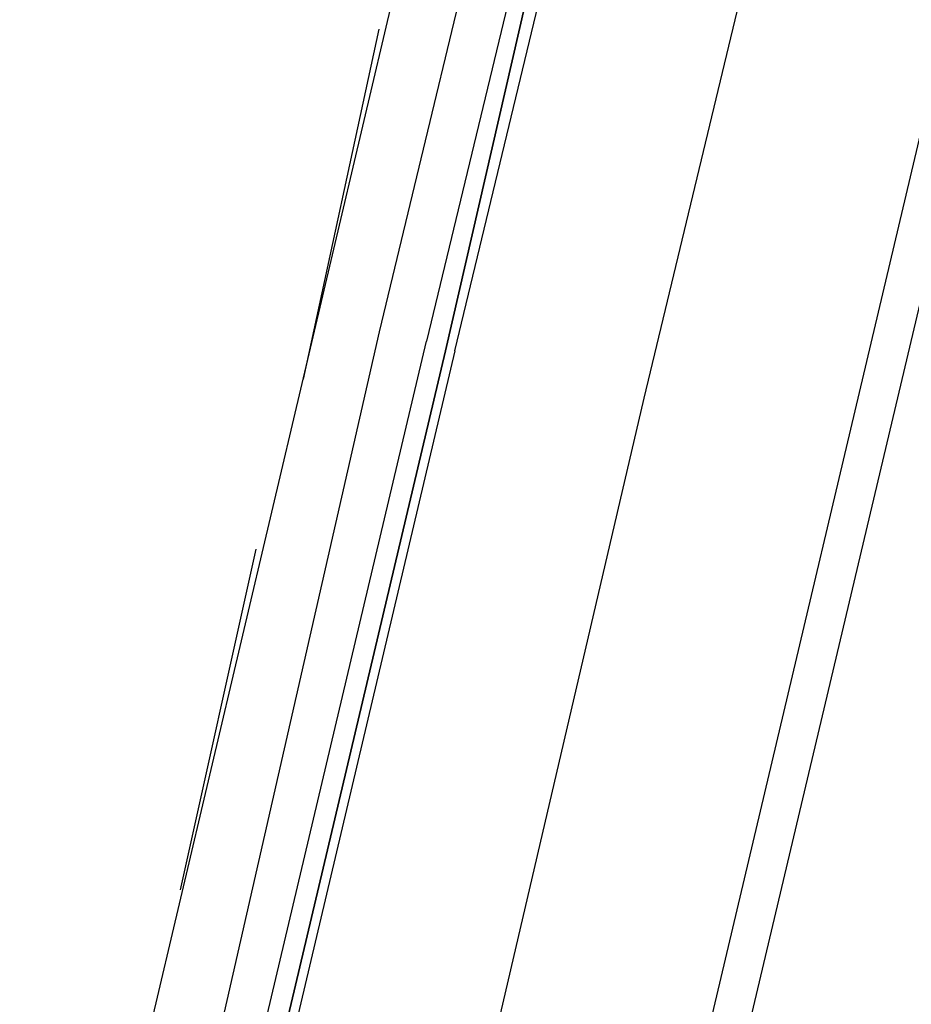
# Model space of a CAD drawing. Header units: feet. Extents: x -79 to 198, y -22 to 181.
# Tile 273 of 318: x 124.48 to 125.74, y 127.99 to 129.38. Entities that reach past the tile are written whole.
import ezdxf

# ---------------------------------------------------------------- set-up
doc = ezdxf.new("R2010")
doc.units = ezdxf.units.FT
doc.layers.add('A-LINEA', color=7, linetype='CONTINUOUS')

msp = doc.modelspace()

# ---------------------------------------------------------------- linework, layer by layer
at = {"layer": 'A-LINEA'}
for p, q in [((125.2, 126.6578), (128.6933, 141.4178)), ((124.48, 127.1778), (126.1067, 134.0711)), ((125.2267, 127.0044), (126.8533, 133.8844)), ((124.88, 128.8711), (124.9867, 129.3644)), ((124.9867, 128.9378), (124.6133, 127.2978)), ((124.7067, 128.1511), (124.8133, 128.6311))]:
    msp.add_line(p, q, dxfattribs=at)
for points in [[(125.0933, 128.9111), (125.4533, 130.4044), (125.4533, 130.4178), (125.44, 130.4178), (125.4267, 130.4178), (125.08, 128.9111), (125.4267, 130.4178), (125.4133, 130.4178), (125.0533, 128.9244)], [(125.36, 130.3778), (125.36, 130.3644), (125.3333, 130.3778), (124.9867, 128.9378)], [(124.9467, 127.0711), (125.36, 128.8444), (125.7067, 130.2844)], [(125.0933, 128.9111), (124.6933, 127.2178), (124.68, 127.2178), (125.08, 128.9111), (124.68, 127.2178), (124.6667, 127.2178), (124.6533, 127.2178), (124.6533, 127.2311), (125.0533, 128.9244)]]:
    msp.add_lwpolyline(points, dxfattribs=at)

doc.saveas('drawing.dxf')
